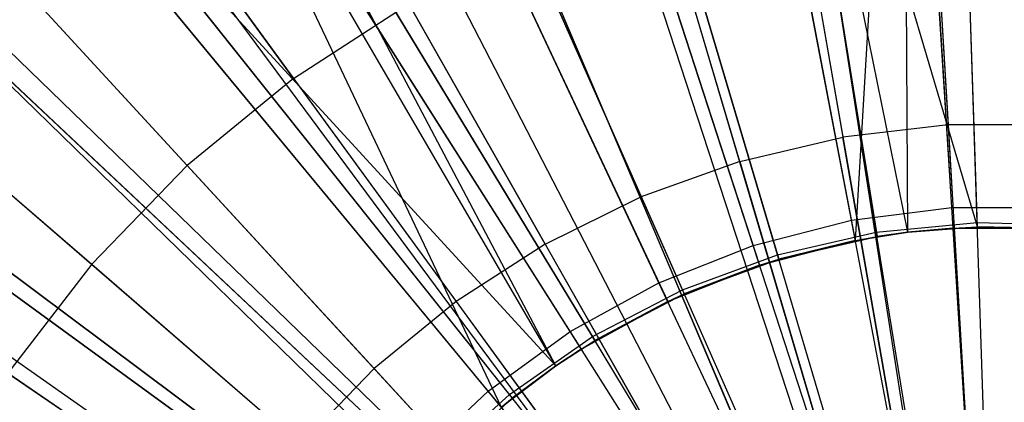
# Model space of a CAD drawing. Extents: x 0.2 to 40.1, y -6.7 to 6.7.
# Tile 359 of 516: x 29.146 to 29.638, y -3.119 to -2.927. Entities that reach past the tile are written whole.
import ezdxf

# ---------------------------------------------------------------- set-up
doc = ezdxf.new("R2010")
doc.units = 0
doc.header["$MEASUREMENT"] = 0
doc.layers.get('0').update_dxf_attribs({"color": 13, "linetype": 'CONTINUOUS'})

# ---------------------------------------------------------------- blocks, each defined once
blk = doc.blocks.new('SNOWBALL_XIV_PM3_STL')
at = {"color": 0}
for p, q in [((29.58513, -2.55886, 19.97075), (29.62667, -3.26433, 20.18729)), ((29.58513, -2.55886, 19.97075), (29.62667, -3.26433, 20.18729)), ((29.48467, -2.57056, 19.97075), (29.60636, -3.26669, 20.18729)), ((29.48467, -2.57056, 19.97075), (29.60636, -3.26669, 20.18729)), ((29.50067, -2.56791, 19.97075), (29.60959, -3.26616, 20.18729)), ((29.50067, -2.56791, 19.97075), (29.60959, -3.26616, 20.18729)), ((29.58644, -3.27136, 20.18729), (29.3862, -2.59363, 19.97075)), ((29.58644, -3.27136, 20.18729), (29.3862, -2.59363, 19.97075)), ((29.36204, -2.60115, 19.97075), (29.58156, -3.27288, 20.18729)), ((29.36204, -2.60115, 19.97075), (29.58156, -3.27288, 20.18729)), ((29.61186, -3.02132, 13.78233), (29.58683, -2.6235, 13.84734)), ((29.61186, -3.02132, 13.78233), (29.58683, -2.6235, 13.84734)), ((29.29099, -2.62778, 19.97075), (29.56719, -3.27827, 20.18729)), ((29.29099, -2.62778, 19.97075), (29.56719, -3.27827, 20.18729)), ((29.58746, -2.63356, 19.99207), (29.5635, -3.03779, 20.05577)), ((29.58746, -2.63356, 19.99207), (29.5635, -3.03779, 20.05577)), ((29.6125, -3.0316, 20.05577), (29.58746, -2.63356, 19.99207)), ((29.6125, -3.0316, 20.05577), (29.58746, -2.63356, 19.99207)), ((29.58979, -3.03369, 20.05577), (29.58746, -2.63356, 19.99207)), ((29.58979, -3.03369, 20.05577), (29.58746, -2.63356, 19.99207)), ((29.56157, -3.02767, 13.78233), (29.48687, -2.63613, 13.84734)), ((29.56157, -3.02767, 13.78233), (29.48687, -2.63613, 13.84734)), ((29.62452, -3.02873, 13.82551), (29.61201, -2.63869, 13.89288)), ((29.62452, -3.02873, 13.82551), (29.61201, -2.63869, 13.89288)), ((29.6246, -3.03102, 20.0164), (29.61209, -2.64093, 19.94931)), ((29.6246, -3.03102, 20.0164), (29.61209, -2.64093, 19.94931)), ((29.48876, -2.64603, 19.99207), (29.5635, -3.03779, 20.05577)), ((29.48876, -2.64603, 19.99207), (29.5635, -3.03779, 20.05577)), ((29.57406, -3.0336, 13.82551), (29.51177, -2.64836, 13.89288)), ((29.57406, -3.0336, 13.82551), (29.51177, -2.64836, 13.89288)), ((29.51213, -2.65057, 19.94931), (29.57442, -3.03586, 20.0164)), ((29.58979, -3.03369, 20.0164), (29.51213, -2.65057, 19.94931)), ((29.51213, -2.65057, 19.94931), (29.57442, -3.03586, 20.0164)), ((29.6246, -3.03102, 20.0164), (29.51213, -2.65057, 19.94931)), ((29.58979, -3.03369, 20.0164), (29.51213, -2.65057, 19.94931)), ((29.6246, -3.03102, 20.0164), (29.51213, -2.65057, 19.94931)), ((29.23054, -2.65619, 19.97075), (29.55496, -3.28401, 20.18729)), ((29.23054, -2.65619, 19.97075), (29.55496, -3.28401, 20.18729)), ((29.51247, -3.04028, 13.78233), (29.38929, -2.66118, 13.84734)), ((29.51247, -3.04028, 13.78233), (29.38929, -2.66118, 13.84734)), ((29.20031, -2.67256, 19.97075), (29.54885, -3.28732, 20.18729)), ((29.20031, -2.67256, 19.97075), (29.54885, -3.28732, 20.18729)), ((29.39241, -2.67077, 19.99207), (29.51565, -3.05007, 20.05577)), ((29.39241, -2.67077, 19.99207), (29.51565, -3.05007, 20.05577)), ((29.52463, -3.04488, 13.82551), (29.41359, -2.67077, 13.89288)), ((29.52463, -3.04488, 13.82551), (29.41359, -2.67077, 13.89288)), ((29.41423, -2.67291, 19.94931), (29.52528, -3.04708, 20.0164)), ((29.41423, -2.67291, 19.94931), (29.52528, -3.04708, 20.0164)), ((29.46534, -3.05894, 13.78233), (29.29562, -2.69827, 13.84734)), ((29.46534, -3.05894, 13.78233), (29.29562, -2.69827, 13.84734)), ((29.29991, -2.70739, 19.99207), (29.46972, -3.06826, 20.05577)), ((29.29991, -2.70739, 19.99207), (29.46972, -3.06826, 20.05577)), ((29.47705, -3.06239, 13.82551), (29.31909, -2.70555, 13.89288)), ((29.47705, -3.06239, 13.82551), (29.31909, -2.70555, 13.89288)), ((29.31999, -2.70759, 19.94931), (29.47798, -3.06449, 20.0164)), ((29.31999, -2.70759, 19.94931), (29.47798, -3.06449, 20.0164)), ((29.11531, -2.72739, 19.97075), (29.53167, -3.29841, 20.18729)), ((29.11531, -2.72739, 19.97075), (29.53167, -3.29841, 20.18729)), ((29.10956, -2.73161, 19.97075), (29.5305, -3.29926, 20.18729)), ((29.10956, -2.73161, 19.97075), (29.5305, -3.29926, 20.18729)), ((29.42092, -3.08336, 13.78233), (29.20733, -2.74681, 13.84734)), ((29.42092, -3.08336, 13.78233), (29.20733, -2.74681, 13.84734)), ((29.4321, -3.08584, 13.82551), (29.2298, -2.75213, 13.89288)), ((29.4321, -3.08584, 13.82551), (29.2298, -2.75213, 13.89288)), ((29.21273, -2.75532, 19.99207), (29.42643, -3.09205, 20.05577)), ((29.21273, -2.75532, 19.99207), (29.42643, -3.09205, 20.05577)), ((29.41375, -3.10045, 20.05577), (29.21273, -2.75532, 19.99207)), ((29.41375, -3.10045, 20.05577), (29.21273, -2.75532, 19.99207)), ((29.21273, -2.75532, 19.99207), (29.38647, -3.12109, 20.05577)), ((29.21273, -2.75532, 19.99207), (29.38647, -3.12109, 20.05577)), ((29.23096, -2.75404, 19.94931), (29.43329, -3.0878, 20.0164)), ((29.41375, -3.10045, 20.0164), (29.23096, -2.75404, 19.94931)), ((29.23096, -2.75404, 19.94931), (29.43329, -3.0878, 20.0164)), ((29.41375, -3.10045, 20.0164), (29.23096, -2.75404, 19.94931)), ((29.03712, -2.79154, 19.97075), (29.51585, -3.31138, 20.18729)), ((29.03712, -2.79154, 19.97075), (29.51585, -3.31138, 20.18729)), ((29.37991, -3.11316, 13.78233), (29.12582, -2.80602, 13.84734)), ((29.37991, -3.11316, 13.78233), (29.12582, -2.80602, 13.84734)), ((29.39052, -3.11485, 13.82551), (29.14721, -2.80974, 13.89288)), ((29.39052, -3.11485, 13.82551), (29.14721, -2.80974, 13.89288)), ((29.1486, -2.81149, 19.94931), (29.39195, -3.11664, 20.0164)), ((29.41375, -3.10045, 20.0164), (29.1486, -2.81149, 19.94931)), ((29.1486, -2.81149, 19.94931), (29.39195, -3.11664, 20.0164)), ((29.41375, -3.10045, 20.0164), (29.1486, -2.81149, 19.94931)), ((29.13225, -2.81379, 19.99207), (29.38647, -3.12109, 20.05577)), ((29.13225, -2.81379, 19.99207), (29.38647, -3.12109, 20.05577)), ((29.00226, -2.82547, 19.97075), (29.5088, -3.31824, 20.18729)), ((29.00226, -2.82547, 19.97075), (29.5088, -3.31824, 20.18729)), ((29.60182, -2.84218, 20.08478), (29.60993, -2.98, 20.12662)), ((29.60182, -2.84218, 20.08478), (29.60993, -2.98, 20.12662)), ((29.28252, -2.95671, 20.08478), (29.20282, -2.8474, 20.03531)), ((29.28252, -2.95671, 20.08478), (29.20282, -2.8474, 20.03531)), ((29.53354, -2.85013, 20.08478), (29.55731, -2.98613, 20.12662)), ((29.53354, -2.85013, 20.08478), (29.55731, -2.98613, 20.12662)), ((28.96676, -2.86419, 19.97075), (29.50162, -3.32608, 20.18729)), ((28.96676, -2.86419, 19.97075), (29.50162, -3.32608, 20.18729)), ((29.50574, -2.99821, 20.12662), (29.46662, -2.86581, 20.08478)), ((29.50574, -2.99821, 20.12662), (29.46662, -2.86581, 20.08478)), ((29.34295, -3.14786, 13.78233), (29.05238, -2.87499, 13.84734)), ((29.34295, -3.14786, 13.78233), (29.05238, -2.87499, 13.84734)), ((29.35299, -3.14893, 13.82551), (29.07266, -2.87744, 13.89288)), ((29.35299, -3.14893, 13.82551), (29.07266, -2.87744, 13.89288)), ((29.07427, -2.879, 19.94931), (29.35464, -3.15052, 20.0164)), ((29.07427, -2.879, 19.94931), (29.35464, -3.15052, 20.0164)), ((29.05973, -2.88189, 19.99207), (29.35046, -3.15491, 20.05577)), ((29.05973, -2.88189, 19.99207), (29.35046, -3.15491, 20.05577)), ((29.40192, -2.88902, 20.08478), (29.45587, -3.0161, 20.12662)), ((29.40192, -2.88902, 20.08478), (29.45587, -3.0161, 20.12662)), ((29.13774, -2.9008, 20.03531), (29.22939, -3.00031, 20.08478)), ((29.13774, -2.9008, 20.03531), (29.22939, -3.00031, 20.08478)), ((29.28252, -2.95671, 20.08478), (29.34028, -2.91945, 20.08478)), ((29.28252, -2.95671, 20.08478), (29.34028, -2.91945, 20.08478)), ((29.40838, -3.03955, 20.12662), (29.34028, -2.91945, 20.08478)), ((29.40838, -3.03955, 20.12662), (29.34028, -2.91945, 20.08478)), ((28.9114, -2.93532, 19.97075), (29.49043, -3.34046, 20.18729)), ((28.9114, -2.93532, 19.97075), (29.49043, -3.34046, 20.18729)), ((28.90513, -2.94439, 19.97075), (29.48916, -3.34229, 20.18729)), ((28.90513, -2.94439, 19.97075), (29.48916, -3.34229, 20.18729)), ((29.31064, -3.18692, 13.78233), (28.98816, -2.95262, 13.84734)), ((29.31064, -3.18692, 13.78233), (28.98816, -2.95262, 13.84734)), ((29.32013, -3.18754, 13.82551), (29.00738, -2.95412, 13.89288)), ((29.32013, -3.18754, 13.82551), (29.00738, -2.95412, 13.89288)), ((28.99632, -2.95855, 19.99207), (29.31897, -3.19297, 20.05577)), ((28.99632, -2.95855, 19.99207), (29.31897, -3.19297, 20.05577)), ((29.00917, -2.95546, 19.94931), (29.32196, -3.18891, 20.0164)), ((29.00917, -2.95546, 19.94931), (29.32196, -3.18891, 20.0164)), ((29.28252, -2.95671, 20.08478), (29.22939, -3.00031, 20.08478)), ((29.28252, -2.95671, 20.08478), (29.22939, -3.00031, 20.08478)), ((29.28252, -2.95671, 20.08478), (29.36386, -3.06827, 20.12662)), ((29.28252, -2.95671, 20.08478), (29.36386, -3.06827, 20.12662)), ((29.07917, -2.96127, 20.03531), (29.18156, -3.04969, 20.08478)), ((29.07917, -2.96127, 20.03531), (29.18156, -3.04969, 20.08478)), ((29.60993, -2.98, 20.12662), (29.55731, -2.98613, 20.12662)), ((29.60993, -2.98, 20.12662), (29.55731, -2.98613, 20.12662)), ((29.6629, -2.97991, 20.12662), (29.60993, -2.98, 20.12662)), ((29.6629, -2.97991, 20.12662), (29.60993, -2.98, 20.12662)), ((29.60993, -2.98, 20.12662), (29.61822, -3.12082, 20.16083)), ((29.60993, -2.98, 20.12662), (29.61822, -3.12082, 20.16083)), ((29.50574, -2.99821, 20.12662), (29.55731, -2.98613, 20.12662)), ((29.50574, -2.99821, 20.12662), (29.55731, -2.98613, 20.12662)), ((29.5816, -3.12509, 20.16083), (29.55731, -2.98613, 20.12662)), ((29.5816, -3.12509, 20.16083), (29.55731, -2.98613, 20.12662)), ((29.50574, -2.99821, 20.12662), (29.45587, -3.0161, 20.12662)), ((29.50574, -2.99821, 20.12662), (29.45587, -3.0161, 20.12662)), ((29.50574, -2.99821, 20.12662), (29.54571, -3.1335, 20.16083)), ((29.50574, -2.99821, 20.12662), (29.54571, -3.1335, 20.16083)), ((29.22939, -3.00031, 20.08478), (29.18156, -3.04969, 20.08478)), ((29.22939, -3.00031, 20.08478), (29.18156, -3.04969, 20.08478)), ((29.22939, -3.00031, 20.08478), (29.32291, -3.10187, 20.12662)), ((29.22939, -3.00031, 20.08478), (29.32291, -3.10187, 20.12662)), ((29.40838, -3.03955, 20.12662), (29.45587, -3.0161, 20.12662)), ((29.40838, -3.03955, 20.12662), (29.45587, -3.0161, 20.12662)), ((29.51101, -3.14594, 20.16083), (29.45587, -3.0161, 20.12662)), ((29.51101, -3.14594, 20.16083), (29.45587, -3.0161, 20.12662)), ((29.56157, -3.02767, 13.78233), (29.61186, -3.02132, 13.78233)), ((29.56157, -3.02767, 13.78233), (29.61186, -3.02132, 13.78233)), ((29.61186, -3.02132, 13.78233), (29.66255, -3.02132, 13.78233)), ((29.6372, -3.42417, 13.76885), (29.61186, -3.02132, 13.78233)), ((29.61186, -3.02132, 13.78233), (29.66255, -3.02132, 13.78233)), ((29.6372, -3.42417, 13.76885), (29.61186, -3.02132, 13.78233)), ((29.51247, -3.04028, 13.78233), (29.56157, -3.02767, 13.78233)), ((29.51247, -3.04028, 13.78233), (29.56157, -3.02767, 13.78233)), ((29.6372, -3.42417, 13.76885), (29.56157, -3.02767, 13.78233)), ((29.6372, -3.42417, 13.76885), (29.56157, -3.02767, 13.78233)), ((29.57406, -3.0336, 13.82551), (29.62452, -3.02873, 13.82551)), ((29.57406, -3.0336, 13.82551), (29.62452, -3.02873, 13.82551)), ((29.6372, -3.42417, 13.80822), (29.62452, -3.02873, 13.82551)), ((29.62452, -3.02873, 13.82551), (29.67519, -3.03036, 13.82551)), ((29.6372, -3.42417, 13.80822), (29.62452, -3.02873, 13.82551)), ((29.62452, -3.02873, 13.82551), (29.67519, -3.03036, 13.82551)), ((29.52463, -3.04488, 13.82551), (29.57406, -3.0336, 13.82551)), ((29.52463, -3.04488, 13.82551), (29.57406, -3.0336, 13.82551)), ((29.5635, -3.03779, 20.05577), (29.58979, -3.03369, 20.05577)), ((29.5635, -3.03779, 20.05577), (29.58979, -3.03369, 20.05577)), ((29.6372, -3.42417, 13.80822), (29.57406, -3.0336, 13.82551)), ((29.6372, -3.42417, 13.80822), (29.57406, -3.0336, 13.82551)), ((29.57442, -3.03586, 20.0164), (29.58979, -3.03369, 20.0164)), ((29.58979, -3.03369, 20.05577), (29.57442, -3.03586, 20.0164)), ((29.57442, -3.03586, 20.0164), (29.58979, -3.03369, 20.0164)), ((29.58979, -3.03369, 20.05577), (29.57442, -3.03586, 20.0164)), ((29.58979, -3.03369, 20.0164), (29.6246, -3.03102, 20.0164)), ((29.58979, -3.03369, 20.0164), (29.6246, -3.03102, 20.0164)), ((29.58979, -3.03369, 20.05577), (29.6125, -3.0316, 20.05577)), ((29.6125, -3.0316, 20.05577), (29.58979, -3.03369, 20.0164)), ((29.58979, -3.03369, 20.05577), (29.6125, -3.0316, 20.05577)), ((29.6125, -3.0316, 20.05577), (29.58979, -3.03369, 20.0164)), ((29.58979, -3.03369, 20.05577), (29.58979, -3.03369, 20.0164)), ((29.58979, -3.03369, 20.05577), (29.58979, -3.03369, 20.0164)), ((29.6125, -3.0316, 20.05577), (29.6246, -3.03102, 20.0164)), ((29.6125, -3.0316, 20.05577), (29.6246, -3.03102, 20.0164)), ((29.6125, -3.0316, 20.05577), (29.6619, -3.0316, 20.05577)), ((29.6125, -3.0316, 20.05577), (29.6619, -3.0316, 20.05577)), ((29.6246, -3.03102, 20.0164), (29.67497, -3.03264, 20.0164)), ((29.6619, -3.0316, 20.05577), (29.6246, -3.03102, 20.0164)), ((29.6246, -3.03102, 20.0164), (29.67497, -3.03264, 20.0164)), ((29.6619, -3.0316, 20.05577), (29.6246, -3.03102, 20.0164)), ((29.51565, -3.05007, 20.05577), (29.5635, -3.03779, 20.05577)), ((29.51565, -3.05007, 20.05577), (29.5635, -3.03779, 20.05577)), ((29.52528, -3.04708, 20.0164), (29.57442, -3.03586, 20.0164)), ((29.52528, -3.04708, 20.0164), (29.57442, -3.03586, 20.0164)), ((29.5635, -3.03779, 20.05577), (29.52528, -3.04708, 20.0164)), ((29.5635, -3.03779, 20.05577), (29.52528, -3.04708, 20.0164)), ((29.5635, -3.03779, 20.05577), (29.57442, -3.03586, 20.0164)), ((29.5635, -3.03779, 20.05577), (29.57442, -3.03586, 20.0164)), ((29.40838, -3.03955, 20.12662), (29.36386, -3.06827, 20.12662)), ((29.40838, -3.03955, 20.12662), (29.36386, -3.06827, 20.12662)), ((29.40838, -3.03955, 20.12662), (29.47795, -3.16227, 20.16083)), ((29.40838, -3.03955, 20.12662), (29.47795, -3.16227, 20.16083)), ((29.46534, -3.05894, 13.78233), (29.51247, -3.04028, 13.78233)), ((29.46534, -3.05894, 13.78233), (29.51247, -3.04028, 13.78233)), ((29.6372, -3.42417, 13.76885), (29.51247, -3.04028, 13.78233)), ((29.6372, -3.42417, 13.76885), (29.51247, -3.04028, 13.78233)), ((29.47705, -3.06239, 13.82551), (29.52463, -3.04488, 13.82551)), ((29.47705, -3.06239, 13.82551), (29.52463, -3.04488, 13.82551)), ((29.47798, -3.06449, 20.0164), (29.52528, -3.04708, 20.0164)), ((29.47798, -3.06449, 20.0164), (29.52528, -3.04708, 20.0164)), ((29.51565, -3.05007, 20.05577), (29.52528, -3.04708, 20.0164)), ((29.51565, -3.05007, 20.05577), (29.52528, -3.04708, 20.0164)), ((29.6372, -3.42417, 13.80822), (29.52463, -3.04488, 13.82551)), ((29.6372, -3.42417, 13.80822), (29.52463, -3.04488, 13.82551)), ((29.18156, -3.04969, 20.08478), (29.13968, -3.10419, 20.08478)), ((29.18156, -3.04969, 20.08478), (29.13968, -3.10419, 20.08478)), ((29.18156, -3.04969, 20.08478), (29.28605, -3.13992, 20.12662)), ((29.18156, -3.04969, 20.08478), (29.28605, -3.13992, 20.12662)), ((29.46972, -3.06826, 20.05577), (29.51565, -3.05007, 20.05577)), ((29.46972, -3.06826, 20.05577), (29.51565, -3.05007, 20.05577)), ((29.51565, -3.05007, 20.05577), (29.47798, -3.06449, 20.0164)), ((29.51565, -3.05007, 20.05577), (29.47798, -3.06449, 20.0164)), ((29.42092, -3.08336, 13.78233), (29.46534, -3.05894, 13.78233)), ((29.42092, -3.08336, 13.78233), (29.46534, -3.05894, 13.78233)), ((29.4321, -3.08584, 13.82551), (29.47705, -3.06239, 13.82551)), ((29.4321, -3.08584, 13.82551), (29.47705, -3.06239, 13.82551)), ((29.6372, -3.42417, 13.76885), (29.46534, -3.05894, 13.78233)), ((29.6372, -3.42417, 13.76885), (29.46534, -3.05894, 13.78233)), ((29.6372, -3.42417, 13.80822), (29.47705, -3.06239, 13.82551)), ((29.6372, -3.42417, 13.80822), (29.47705, -3.06239, 13.82551)), ((29.36386, -3.06827, 20.12662), (29.32291, -3.10187, 20.12662)), ((29.36386, -3.06827, 20.12662), (29.32291, -3.10187, 20.12662)), ((29.36386, -3.06827, 20.12662), (29.44697, -3.18225, 20.16083)), ((29.36386, -3.06827, 20.12662), (29.44697, -3.18225, 20.16083)), ((29.42643, -3.09205, 20.05577), (29.46972, -3.06826, 20.05577)), ((29.42643, -3.09205, 20.05577), (29.46972, -3.06826, 20.05577)), ((29.43329, -3.0878, 20.0164), (29.47798, -3.06449, 20.0164)), ((29.43329, -3.0878, 20.0164), (29.47798, -3.06449, 20.0164)), ((29.46972, -3.06826, 20.05577), (29.43329, -3.0878, 20.0164)), ((29.46972, -3.06826, 20.05577), (29.43329, -3.0878, 20.0164)), ((29.46972, -3.06826, 20.05577), (29.47798, -3.06449, 20.0164)), ((29.46972, -3.06826, 20.05577), (29.47798, -3.06449, 20.0164)), ((29.37991, -3.11316, 13.78233), (29.42092, -3.08336, 13.78233)), ((29.37991, -3.11316, 13.78233), (29.42092, -3.08336, 13.78233)), ((29.39052, -3.11485, 13.82551), (29.4321, -3.08584, 13.82551)), ((29.39052, -3.11485, 13.82551), (29.4321, -3.08584, 13.82551)), ((29.41375, -3.10045, 20.0164), (29.43329, -3.0878, 20.0164)), ((29.41375, -3.10045, 20.0164), (29.43329, -3.0878, 20.0164)), ((29.6372, -3.42417, 13.76885), (29.42092, -3.08336, 13.78233)), ((29.6372, -3.42417, 13.76885), (29.42092, -3.08336, 13.78233)), ((29.42643, -3.09205, 20.05577), (29.43329, -3.0878, 20.0164)), ((29.42643, -3.09205, 20.05577), (29.43329, -3.0878, 20.0164)), ((29.6372, -3.42417, 13.80822), (29.4321, -3.08584, 13.82551)), ((29.6372, -3.42417, 13.80822), (29.4321, -3.08584, 13.82551)), ((29.41375, -3.10045, 20.05577), (29.42643, -3.09205, 20.05577)), ((29.42643, -3.09205, 20.05577), (29.41375, -3.10045, 20.0164)), ((29.41375, -3.10045, 20.05577), (29.42643, -3.09205, 20.05577)), ((29.42643, -3.09205, 20.05577), (29.41375, -3.10045, 20.0164)), ((29.32291, -3.10187, 20.12662), (29.28605, -3.13992, 20.12662)), ((29.32291, -3.10187, 20.12662), (29.28605, -3.13992, 20.12662)), ((29.32291, -3.10187, 20.12662), (29.41847, -3.20564, 20.16083)), ((29.32291, -3.10187, 20.12662), (29.41847, -3.20564, 20.16083)), ((29.38647, -3.12109, 20.05577), (29.41375, -3.10045, 20.05577)), ((29.38647, -3.12109, 20.05577), (29.41375, -3.10045, 20.05577)), ((29.39195, -3.11664, 20.0164), (29.41375, -3.10045, 20.0164)), ((29.41375, -3.10045, 20.05577), (29.39195, -3.11664, 20.0164)), ((29.41375, -3.10045, 20.05577), (29.39195, -3.11664, 20.0164)), ((29.39195, -3.11664, 20.0164), (29.41375, -3.10045, 20.0164)), ((29.41375, -3.10045, 20.05577), (29.41375, -3.10045, 20.0164)), ((29.41375, -3.10045, 20.05577), (29.41375, -3.10045, 20.0164)), ((29.25378, -3.18193, 20.12662), (29.13968, -3.10419, 20.08478)), ((29.25378, -3.18193, 20.12662), (29.13968, -3.10419, 20.08478)), ((29.34295, -3.14786, 13.78233), (29.37991, -3.11316, 13.78233)), ((29.34295, -3.14786, 13.78233), (29.37991, -3.11316, 13.78233)), ((29.35299, -3.14893, 13.82551), (29.39052, -3.11485, 13.82551)), ((29.35299, -3.14893, 13.82551), (29.39052, -3.11485, 13.82551)), ((29.35464, -3.15052, 20.0164), (29.39195, -3.11664, 20.0164)), ((29.35464, -3.15052, 20.0164), (29.39195, -3.11664, 20.0164)), ((29.6372, -3.42417, 13.76885), (29.37991, -3.11316, 13.78233)), ((29.6372, -3.42417, 13.76885), (29.37991, -3.11316, 13.78233)), ((29.38647, -3.12109, 20.05577), (29.39195, -3.11664, 20.0164)), ((29.38647, -3.12109, 20.05577), (29.39195, -3.11664, 20.0164)), ((29.6372, -3.42417, 13.80822), (29.39052, -3.11485, 13.82551)), ((29.6372, -3.42417, 13.80822), (29.39052, -3.11485, 13.82551))]:
    blk.add_line(p, q, dxfattribs=at)
blk = doc.blocks.new('GRUPUJ_1')
at = {"color": 0}
blk.add_blockref('SNOWBALL_XIV_PM3_STL', (-0.20617, 6.65964, -0.51186), dxfattribs=at)

msp = doc.modelspace()

# ---------------------------------------------------------------- block references
at = {"color": 0}
msp.add_blockref('GRUPUJ_1', (0.20617, -6.65964, 0.51186), dxfattribs=at)

doc.saveas('drawing.dxf')
